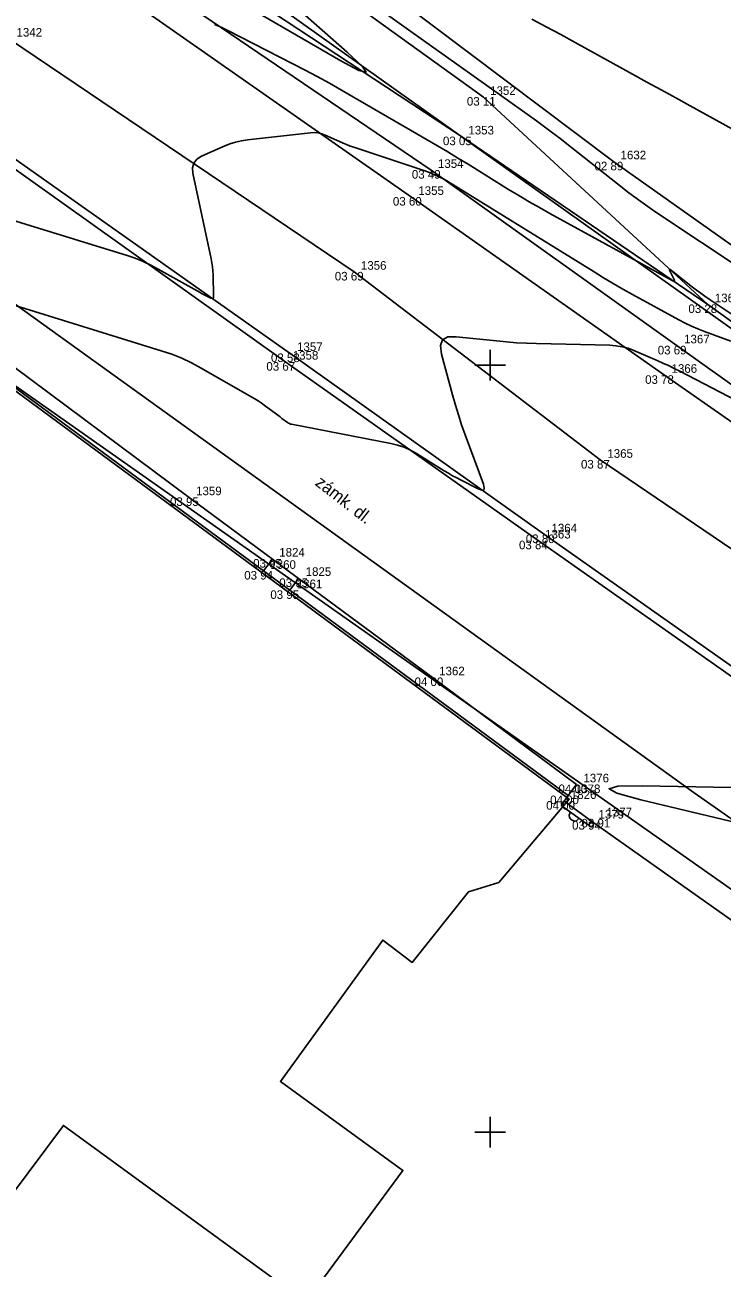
# Model space of a CAD drawing. Extents: x -711234 to -710007, y -1026313 to -1025448.
# Drawn here: x -710565.16 to -710542.44, y -1025579.43 to -1025538.91 of the extents above; entities that cross this region are included whole.
import ezdxf

# ---------------------------------------------------------------- set-up
doc = ezdxf.new("R2010")
doc.units = 0
for name, color, linetype in [('Ex_Major Contours', 7, 'Continuous'), ('Ex_Minor Contours', 7, 'Continuous'), ('Z_body', 7, 'Continuous'), ('Z_body_cisla', 7, 'Continuous'), ('Z_body_vysky_redukovane', 7, 'Continuous'), ('Z_budova', 7, 'Continuous'), ('Z_hektometricka_sit', 7, 'Continuous'), ('Z_hrany_paty', 7, 'Continuous'), ('Z_katastr_hranice', 7, 'Continuous'), ('Z_komunikace', 7, 'Continuous'), ('Z_komunikace_osa', 7, 'Continuous'), ('Z_obruba', 7, 'Continuous'), ('Z_ploty', 7, 'Continuous'), ('Z_ploty_znacky', 7, 'Continuous'), ('Z_pole_rozhranni', 7, 'Continuous'), ('Z_popisy', 7, 'Continuous'), ('Z_rozhranni', 7, 'Continuous'), ('Z_vstupy', 7, 'Continuous')]:
    doc.layers.add(name, color=color, linetype=linetype)

# ---------------------------------------------------------------- blocks, each defined once
blk = doc.blocks.new('POINT_DISPLAY')
blk.add_line((0, 0), (0, 0))
blk = doc.blocks.new('Z216')
for p, q in [((-0.17, 0), (-0.15, 0.1)), ((-0.15, 0.1), (-0.1, 0.15)), ((-0.1, 0.15), (-0.03, 0.17)), ((-0.03, 0.17), (0.03, 0.17)), ((0.03, 0.17), (0.1, 0.15)), ((0.1, 0.15), (0.15, 0.1)), ((0.15, 0.1), (0.17, 0))]:
    blk.add_line(p, q)

msp = doc.modelspace()

# ---------------------------------------------------------------- linework, layer by layer
at = {"layer": 'Ex_Major Contours'}
for points in [[(-710558.657, -1025537.88), (-710554.864, -1025540.08), (-710554.274, -1025540.397), (-710554.043, -1025540.455), (-710554.171, -1025540.254), (-710554.659, -1025539.795), (-710561.172, -1025534.048)], [(-710553.424, -1025538.524), (-710552.663, -1025539.065), (-710548.871, -1025541.763), (-710548.485, -1025542.041), (-710548.102, -1025542.325), (-710547.723, -1025542.613), (-710547.348, -1025542.907), (-710545.854, -1025544.09), (-710545.477, -1025544.382), (-710545.095, -1025544.665), (-710544.707, -1025544.941), (-710544.313, -1025545.208), (-710541.957, -1025546.772)], [(-710539.047, -1025565.619), (-710545.09, -1025564.173), (-710545.874, -1025563.955), (-710546.125, -1025563.806), (-710545.844, -1025563.724), (-710545.031, -1025563.71), (-710536.925, -1025563.86)], [(-710547.46, -1025564.03), (-710547.59, -1025564.21)]]:
    msp.add_lwpolyline(points, dxfattribs=at)
at = {"layer": 'Ex_Minor Contours'}
for points in [[(-710558.975, -1025538.9), (-710558.835, -1025538.955), (-710558.698, -1025539.016), (-710558.563, -1025539.082), (-710556.427, -1025540.174), (-710556.028, -1025540.381), (-710555.632, -1025540.594), (-710555.238, -1025540.812), (-710554.847, -1025541.035), (-710552.052, -1025542.656), (-710551.717, -1025542.852), (-710551.383, -1025543.05), (-710551.05, -1025543.251), (-710550.719, -1025543.454), (-710549.397, -1025544.272), (-710549.065, -1025544.475), (-710548.731, -1025544.673), (-710548.394, -1025544.866), (-710548.055, -1025545.055), (-710544.074, -1025547.242), (-710544.026, -1025547.263), (-710544.001, -1025547.26), (-710543.998, -1025547.235), (-710544.017, -1025547.187), (-710544.139, -1025546.947), (-710544.159, -1025546.9), (-710544.158, -1025546.878), (-710544.137, -1025546.882), (-710544.095, -1025546.911), (-710543.409, -1025547.453), (-710543.276, -1025547.556), (-710543.141, -1025547.657), (-710543.004, -1025547.754), (-710542.865, -1025547.848), (-710541.788, -1025548.563)], [(-710534.244, -1025546.643), (-710543.487, -1025541.545), (-710543.955, -1025541.287), (-710544.423, -1025541.029), (-710544.891, -1025540.771), (-710545.359, -1025540.513), (-710547.232, -1025539.482), (-710547.701, -1025539.225), (-710548.171, -1025538.972), (-710548.643, -1025538.721)], [(-710542.157, -1025549.213), (-710543.017, -1025548.901), (-710543.23, -1025548.819), (-710543.439, -1025548.728), (-710543.645, -1025548.63), (-710543.848, -1025548.524), (-710545.357, -1025547.695), (-710545.674, -1025547.518), (-710545.989, -1025547.337), (-710546.302, -1025547.152), (-710546.612, -1025546.963), (-710551.413, -1025543.993), (-710551.467, -1025543.96), (-710551.521, -1025543.93), (-710551.577, -1025543.902), (-710551.634, -1025543.875), (-710551.864, -1025543.772), (-710551.921, -1025543.747), (-710551.979, -1025543.723), (-710552.038, -1025543.701), (-710552.097, -1025543.68), (-710554.437, -1025542.898), (-710554.557, -1025542.857), (-710554.675, -1025542.812), (-710554.793, -1025542.763), (-710554.909, -1025542.712), (-710555.37, -1025542.499), (-710555.487, -1025542.455), (-710555.606, -1025542.427), (-710555.728, -1025542.416), (-710555.853, -1025542.422), (-710557.907, -1025542.656), (-710558.104, -1025542.686), (-710558.296, -1025542.731), (-710558.485, -1025542.791), (-710558.669, -1025542.865), (-710559.399, -1025543.191), (-710559.554, -1025543.287), (-710559.652, -1025543.412), (-710559.695, -1025543.565), (-710559.681, -1025543.746), (-710559.089, -1025546.532), (-710559.065, -1025546.662), (-710559.046, -1025546.794), (-710559.033, -1025546.926), (-710559.027, -1025547.059), (-710559.007, -1025547.758), (-710559.011, -1025547.799), (-710559.027, -1025547.822), (-710559.055, -1025547.827), (-710559.094, -1025547.814), (-710559.274, -1025547.728), (-710559.319, -1025547.706), (-710559.363, -1025547.683), (-710559.408, -1025547.66), (-710559.451, -1025547.635), (-710560.814, -1025546.866), (-710561.058, -1025546.737), (-710561.308, -1025546.621), (-710561.565, -1025546.518), (-710561.827, -1025546.43), (-710567.011, -1025544.828)], [(-710540.666, -1025551.841), (-710543.819, -1025550.2), (-710544.002, -1025550.107), (-710544.187, -1025550.017), (-710544.373, -1025549.931), (-710544.561, -1025549.848), (-710545.316, -1025549.524), (-710545.507, -1025549.452), (-710545.702, -1025549.4), (-710545.901, -1025549.366), (-710546.104, -1025549.352), (-710548.486, -1025549.296), (-710548.815, -1025549.285), (-710549.142, -1025549.268), (-710549.47, -1025549.243), (-710549.797, -1025549.212), (-710551.103, -1025549.073), (-710551.378, -1025549.082), (-710551.551, -1025549.179), (-710551.62, -1025549.364), (-710551.586, -1025549.638), (-710551.225, -1025550.973), (-710551.133, -1025551.3), (-710551.034, -1025551.625), (-710550.928, -1025551.947), (-710550.814, -1025552.267), (-710550.22, -1025553.885), (-710550.19, -1025554.005), (-710550.208, -1025554.07), (-710550.275, -1025554.08), (-710550.391, -1025554.036), (-710550.948, -1025553.751), (-710551.087, -1025553.678), (-710551.224, -1025553.603), (-710551.359, -1025553.524), (-710551.493, -1025553.443), (-710552.397, -1025552.881), (-710552.596, -1025552.77), (-710552.802, -1025552.678), (-710553.016, -1025552.605), (-710553.238, -1025552.552), (-710556.466, -1025551.929), (-710556.502, -1025551.92), (-710556.537, -1025551.907), (-710556.57, -1025551.89), (-710556.601, -1025551.869), (-710556.783, -1025551.734), (-710556.844, -1025551.689), (-710557.364, -1025551.304), (-710557.461, -1025551.233), (-710557.561, -1025551.166), (-710557.663, -1025551.101), (-710557.766, -1025551.04), (-710559.412, -1025550.095), (-710559.725, -1025549.927), (-710560.046, -1025549.776), (-710560.375, -1025549.644), (-710560.712, -1025549.529), (-710566.598, -1025547.71)]]:
    msp.add_lwpolyline(points, dxfattribs=at)
at = {"layer": 'Z_budova'}
for p, q in [((-710566.66, -1025549.86), (-710557.38, -1025556.71)), ((-710556.53, -1025557.34), (-710547.46, -1025564.03)), ((-710547.59, -1025564.21), (-710547.46, -1025564.03)), ((-710547.69, -1025564.35), (-710547.59, -1025564.21))]:
    msp.add_line(p, q, dxfattribs=at)
at = {"layer": 'Z_hektometricka_sit'}
for p, q in [((-710550, -1025549.5), (-710550, -1025550.5)), ((-710550.5, -1025550), (-710549.5, -1025550)), ((-710550, -1025574.5), (-710550, -1025575.5)), ((-710550.5, -1025575), (-710549.5, -1025575))]:
    msp.add_line(p, q, dxfattribs=at)
at = {"layer": 'Z_hrany_paty'}
for p, q in [((-710560.83, -1025533.6), (-710550.22, -1025541.26)), ((-710562.42, -1025534.98), (-710550.93, -1025542.55)), ((-710563.15, -1025536.01), (-710551.92, -1025543.64)), ((-710550.22, -1025541.26), (-710542.91, -1025548.02)), ((-710550.93, -1025542.55), (-710542.91, -1025548.02)), ((-710551.92, -1025543.64), (-710543.91, -1025549.37)), ((-710542.91, -1025548.02), (-710530.98, -1025556.65)), ((-710543.91, -1025549.37), (-710531.88, -1025557.98))]:
    msp.add_line(p, q, dxfattribs=at)
at = {"layer": 'Z_katastr_hranice'}
msp.add_line((-710521.34, -1025581.73), (-710570.34, -1025547.25), dxfattribs=at)
for points in [[(-710600.21, -1025504.82), (-710580.45, -1025521.54), (-710492.86, -1025583.88), (-710429.93, -1025627.5), (-710391.58, -1025654.85), (-710379.57, -1025662.83), (-710367.07, -1025673.36), (-710347.9, -1025691.71), (-710333.8, -1025705.97), (-710271.15, -1025774.38), (-710237.36, -1025811.14)], [(-710507.35, -1025589.15), (-710543.35, -1025563.94), (-710568.66, -1025545.73)], [(-710566.76, -1025578.6), (-710563.9, -1025574.78), (-710556, -1025580.54), (-710552.84, -1025576.25), (-710556.83, -1025573.35), (-710553.5, -1025568.74), (-710552.54, -1025569.47), (-710550.71, -1025567.17), (-710549.72, -1025566.86), (-710547.43, -1025564.15), (-710570.34, -1025547.25)]]:
    msp.add_lwpolyline(points, dxfattribs=at)
at = {"layer": 'Z_komunikace'}
for p, q in [((-710563.81, -1025536.65), (-710552.56, -1025544.52)), ((-710567.42, -1025541.91), (-710556.51, -1025549.62)), ((-710552.56, -1025544.52), (-710544.32, -1025550.33)), ((-710556.51, -1025549.62), (-710548.23, -1025555.52)), ((-710544.32, -1025550.33), (-710532.38, -1025558.66)), ((-710548.23, -1025555.52), (-710536, -1025564.14))]:
    msp.add_line(p, q, dxfattribs=at)
at = {"layer": 'Z_komunikace_osa'}
for p, q in [((-710565.66, -1025539.37), (-710554.43, -1025546.96)), ((-710554.43, -1025546.96), (-710546.41, -1025553.09)), ((-710546.41, -1025553.09), (-710534.28, -1025561.34))]:
    msp.add_line(p, q, dxfattribs=at)
at = {"layer": 'Z_obruba'}
for p, q in [((-710567.57, -1025542.12), (-710556.66, -1025549.9)), ((-710556.66, -1025549.9), (-710548.43, -1025555.72)), ((-710548.43, -1025555.72), (-710536.16, -1025564.37))]:
    msp.add_line(p, q, dxfattribs=at)
at = {"layer": 'Z_ploty'}
for p, q in [((-710546.8, -1025565), (-710547.69, -1025564.35)), ((-710546.7, -1025564.86), (-710547.59, -1025564.21)), ((-710546.8, -1025565), (-710546.7, -1025564.86))]:
    msp.add_line(p, q, dxfattribs=at)
at = {"layer": 'Z_pole_rozhranni'}
for p, q in [((-710565, -1025529.04), (-710545.97, -1025543.37)), ((-710545.97, -1025543.37), (-710528.74, -1025555.61))]:
    msp.add_line(p, q, dxfattribs=at)
at = {"layer": 'Z_rozhranni'}
for p, q in [((-710566.35, -1025549.44), (-710559.8, -1025554.31)), ((-710559.8, -1025554.31), (-710557.09, -1025556.32)), ((-710557.38, -1025556.71), (-710557.09, -1025556.32)), ((-710557.09, -1025556.32), (-710556.24, -1025556.95)), ((-710556.24, -1025556.95), (-710556.53, -1025557.34)), ((-710556.24, -1025556.95), (-710551.88, -1025560.18)), ((-710551.88, -1025560.18), (-710547.19, -1025563.67)), ((-710547.19, -1025563.67), (-710547.46, -1025564.03))]:
    msp.add_line(p, q, dxfattribs=at)
at = {"layer": 'Z_vstupy'}
for p, q in [((-710556.53, -1025557.34), (-710557.38, -1025556.71)), ((-710546.7, -1025564.86), (-710541.65, -1025568.44))]:
    msp.add_line(p, q, dxfattribs=at)

# ---------------------------------------------------------------- block references
at = {"layer": 'Z_body'}
for p in [(-710550.22, -1025541.26), (-710550.93, -1025542.55), (-710545.97, -1025543.37), (-710551.92, -1025543.64), (-710552.56, -1025544.52), (-710554.43, -1025546.96), (-710542.91, -1025548.02), (-710543.91, -1025549.37), (-710556.66, -1025549.9), (-710556.51, -1025549.62), (-710544.32, -1025550.33), (-710546.41, -1025553.09), (-710559.8, -1025554.31), (-710548.23, -1025555.52), (-710548.43, -1025555.72), (-710557.09, -1025556.32), (-710557.38, -1025556.71), (-710556.24, -1025556.95), (-710556.53, -1025557.34), (-710551.88, -1025560.18), (-710547.19, -1025563.67), (-710547.46, -1025564.03), (-710547.59, -1025564.21), (-710546.7, -1025564.86), (-710546.44, -1025564.79)]:
    msp.add_blockref('POINT_DISPLAY', p, dxfattribs=at)
at = {"layer": 'Z_ploty_znacky', "rotation": 143.9}
msp.add_blockref('Z216', (-710547.25, -1025564.68), dxfattribs=at)

# ---------------------------------------------------------------- texts
at = {"layer": 'Z_body_cisla'}
for s, p in [('1342', (-710565.43, -1025539.29)), ('1352', (-710550, -1025541.19)), ('1353', (-710550.71, -1025542.48)), ('1632', (-710545.75, -1025543.29)), ('1354', (-710551.7, -1025543.57)), ('1355', (-710552.34, -1025544.45)), ('1356', (-710554.21, -1025546.89)), ('1368', (-710542.68, -1025547.95)), ('1367', (-710543.68, -1025549.29)), ('1358', (-710556.43, -1025549.82)), ('1357', (-710556.29, -1025549.54)), ('1366', (-710544.09, -1025550.25)), ('1365', (-710546.18, -1025553.02)), ('1359', (-710559.58, -1025554.24)), ('1364', (-710548, -1025555.45)), ('1363', (-710548.21, -1025555.65)), ('1824', (-710556.87, -1025556.24)), ('1360', (-710557.16, -1025556.64)), ('1825', (-710556.01, -1025556.87)), ('1361', (-710556.3, -1025557.27)), ('1362', (-710551.66, -1025560.11)), ('1376', (-710546.96, -1025563.6)), ('1378', (-710547.24, -1025563.95)), ('1826', (-710547.37, -1025564.14)), ('1379', (-710546.47, -1025564.78)), ('1377', (-710546.21, -1025564.71))]:
    msp.add_text(s, height=0.28, dxfattribs=at).set_placement(p)
at = {"layer": 'Z_body_vysky_redukovane'}
for s, p in [('03 11', (-710550.757, -1025541.54)), ('03 05', (-710551.537, -1025542.83)), ('02 89', (-710546.6, -1025543.65)), ('03 49', (-710552.55, -1025543.92)), ('03 60', (-710553.167, -1025544.8)), ('03 69', (-710555.06, -1025547.24)), ('03 28', (-710543.54, -1025548.3)), ('03 69', (-710544.54, -1025549.65)), ('03 67', (-710557.29, -1025550.18)), ('03 58', (-710557.14, -1025549.9)), ('03 78', (-710544.95, -1025550.61)), ('03 87', (-710547.04, -1025553.37)), ('03 95', (-710560.43, -1025554.59)), ('03 80', (-710548.837, -1025555.8)), ('03 84', (-710549.06, -1025556)), ('03 95', (-710557.72, -1025556.6)), ('03 94', (-710558.01, -1025556.99)), ('03 95', (-710556.87, -1025557.23)), ('03 95', (-710557.16, -1025557.62)), ('04 00', (-710552.463, -1025560.46)), ('04 00', (-710547.773, -1025563.95)), ('04 00', (-710548.043, -1025564.31)), ('04 00', (-710548.173, -1025564.49)), ('03 94', (-710547.33, -1025565.14)), ('03 91', (-710547.023, -1025565.07))]:
    msp.add_text(s, height=0.28, dxfattribs=at).set_placement(p)
at = {"layer": 'Z_popisy'}
msp.add_text('zámk. dl.', height=0.4, rotation=322.2, dxfattribs=at).set_placement((-710555.73, -1025553.89))

doc.saveas('drawing.dxf')
